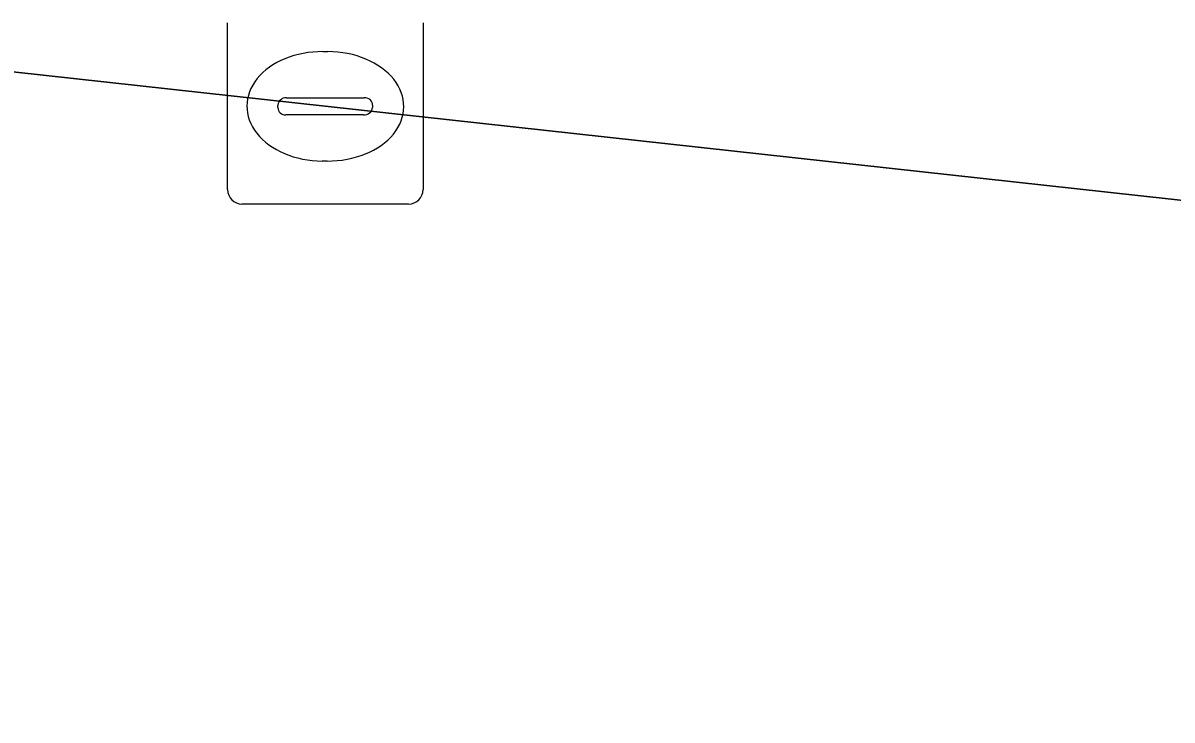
# Model space of a CAD drawing. Extents: x 162026 to 163502, y 387295 to 388169.
# Drawn here: x 162280.4 to 162286.27, y 387547.1 to 387550.67 of the extents above; entities that cross this region are included whole.
import ezdxf

# ---------------------------------------------------------------- set-up
doc = ezdxf.new("R2010")
doc.units = 0
for name, color, linetype in [('IMGEO_Groenvoorziening', 7, 'Continuous'), ('IMGEO_Kolk', 7, 'Continuous'), ('IMGEO_Rijbaan_lokaal_gesloten', 7, 'Continuous')]:
    doc.layers.add(name, color=color, linetype=linetype)

msp = doc.modelspace()

# ---------------------------------------------------------------- linework, layer by layer
at = {"layer": 'IMGEO_Groenvoorziening'}
msp.add_lwpolyline([(162278.744, 387550.591), (162288.98, 387549.467), (162289.11, 387550.649), (162286.337, 387550.93), (162278.046, 387551.886)], dxfattribs=at)
at = {"layer": 'IMGEO_Kolk'}
for p, q in [((162281.4405, 387549.8139), (162281.4405, 387550.6661)), ((162282.4415, 387550.6661), (162282.4415, 387549.8139)), ((162281.9285, 387550.5197), (162281.9535, 387550.5197)), ((162281.742, 387550.2833), (162282.1399, 387550.2833)), ((162281.6989, 387550.2339), (162281.6989, 387550.2461)), ((162282.1365, 387550.1967), (162281.7386, 387550.1967)), ((162282.183, 387550.2461), (162282.183, 387550.2339)), ((162281.9505, 387549.9603), (162281.9256, 387549.9603)), ((162282.3671, 387549.7395), (162281.5149, 387549.7395))]:
    msp.add_line(p, q, dxfattribs=at)
for points in [[(162281.4405, 387549.8139), (162281.4405, 387550.6661)], [(162282.4415, 387550.6661), (162282.4415, 387549.8139)], [(162282.3671, 387549.7395), (162281.5149, 387549.7395)]]:
    msp.add_lwpolyline(points, dxfattribs=at)
for centre, radius, start, end in [((162281.7391, 387550.2431), 0.0403, 85.87752, 175.75265), ((162282.1444, 387550.2449), 0.0386, 1.73085, 96.63898), ((162281.7356, 387550.2332), 0.0366, 178.93798, 274.71019), ((162282.1404, 387550.2395), 0.043, 264.86636, 352.45326), ((162281.517, 387549.816), 0.0765, 181.55205, 268.44795), ((162281.517, 387549.816), 0.0765, 181.55205, 268.44795), ((162282.365, 387549.816), 0.0765, 271.55205, 358.44795), ((162282.365, 387549.816), 0.0765, 271.55205, 358.44795)]:
    msp.add_arc(centre, radius, start, end, dxfattribs=at)
for centre, major_axis, ratio, start_param, end_param in [((162281.927, 387550.24), (-0.3872, 0.002), 0.722429, 4.712389, 7.853982), ((162281.952, 387550.24), (-0.3901, 0.002), 0.717154, 1.570796, 4.712389)]:
    msp.add_ellipse(centre, major_axis=major_axis, ratio=ratio, start_param=start_param, end_param=end_param, dxfattribs=at)
at = {"layer": 'IMGEO_Rijbaan_lokaal_gesloten'}
msp.add_lwpolyline([(162335.41, 387544.327), (162331.98, 387544.706), (162318.59, 387546.192), (162300.729, 387548.178), (162295.461, 387548.755), (162288.98, 387549.467), (162278.744, 387550.591)], dxfattribs=at)

doc.saveas('drawing.dxf')
